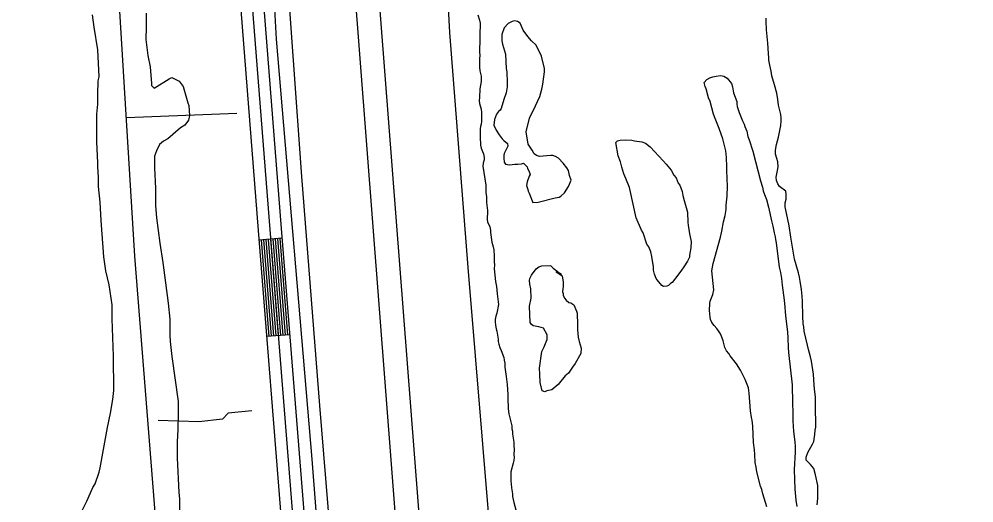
# Model space of a CAD drawing. Extents: x 3161665 to 3199565, y 885729 to 911164.
# Drawn here: x 3173180 to 3174412, y 902322 to 902946 of the extents above; entities that cross this region are included whole.
import ezdxf

# ---------------------------------------------------------------- set-up
doc = ezdxf.new("R2010")
doc.units = 0
for name, color, linetype in [('V-LEVE-TOET', 7, 'Continuous'), ('V-ROAD-CNTR', 7, 'Continuous'), ('V-SITE-VEGE', 7, 'Continuous'), ('V-SURV-LINE', 7, 'Continuous'), ('V-TOPO-SHOR', 7, 'Continuous')]:
    doc.layers.add(name, color=color, linetype=linetype)

msp = doc.modelspace()

# ---------------------------------------------------------------- linework, layer by layer
at = {"layer": 'V-LEVE-TOET'}
for points in [[(3173810.1, 900089.9), (3173807.1, 900106.1), (3173803.8, 900121.4), (3173745.4, 900394.8), (3173728.8, 900487.9), (3173714.8, 900641.8), (3173698.4, 900852.1), (3173677.1, 901087.3), (3173656.7, 901331.3), (3173640.9, 901571.6), (3173616.4, 901872.7), (3173591.8, 902154.6), (3173567.8, 902447.5), (3173544.5, 902742.6), (3173523, 903042.3), (3173499.7, 903336.4), (3173482.1, 903539.8)], [(3173703.9, 903532.8), (3173710.3, 903393.3), (3173722.4, 903167.1), (3173735.2, 902928.4), (3173758.7, 902625.4), (3173787.4, 902283.3), (3173809.6, 902003.7), (3173829.6, 901722.9), (3173846.6, 901450.5), (3173873.3, 901107.6), (3173900.6, 900778.6), (3173914.1, 900497.8), (3173923.7, 900432.5), (3173931.7, 900388.1), (3173948.7, 900320.7), (3173981.1, 900202.6), (3174022.8, 900044.2), (3174044.2, 899994.1), (3174053.3, 899972.2), (3174060, 899959.5), (3174068.6, 899947.7), (3174081.8, 899934.8), (3174128.5, 899896.5), (3174300.1, 899740)]]:
    msp.add_lwpolyline(points, dxfattribs=at)
at = {"layer": 'V-ROAD-CNTR'}
for p, q in [((3173519.1, 902663.2), (3173489.2, 902660.8)), ((3173529, 902538.6), (3173499.1, 902536.2))]:
    msp.add_line(p, q, dxfattribs=at)
for points in [[(3172866.1, 905009.4), (3173059.2, 904696.4), (3173271.3, 904357.4), (3173301.9, 904300.8), (3173323.1, 904255), (3173343.2, 904203.5), (3173359.2, 904153.1), (3173382.5, 904082.1), (3173390.1, 904052.4), (3173396.7, 903993.5), (3173420.3, 903725.8), (3173503.1, 902674.3), (3173566.1, 901884.6), (3173627.7, 901143), (3173662.2, 900710.5), (3173675.7, 900556.2), (3173688, 900442.9), (3173698.8, 900368.4), (3173714.8, 900280.9), (3173766.8, 900043), (3173909.7, 899439.9), (3174126.6, 898520.5), (3174367.6, 897523.3), (3174641.1, 896384.5)], [(3172853.2, 905001.7), (3173046.5, 904688.4), (3173258.3, 904349.8), (3173288.5, 904294), (3173309.3, 904249.1), (3173329, 904198.5), (3173344.9, 904148.5), (3173368.1, 904077.9), (3173375.3, 904049.7), (3173381.7, 903992), (3173405.4, 903724.5), (3173488.2, 902673.2), (3173551.1, 901883.4), (3173612.7, 901141.7), (3173647.3, 900709.3), (3173660.7, 900554.7), (3173673.1, 900441), (3173684, 900366), (3173700.1, 900277.9), (3173752.2, 900039.7), (3173895.1, 899436.4), (3174112, 898517), (3174353, 897519.8), (3174626.5, 896381.1)], [(3173330.7, 904274.3), (3173336.9, 904260.9), (3173357.3, 904208.5), (3173373.5, 904157.7), (3173396.9, 904086.3), (3173404.9, 904055.1), (3173411.6, 903995), (3173435.3, 903727), (3173518.1, 902675.5), (3173581, 901885.9), (3173642.6, 901144.2), (3173677.2, 900711.8), (3173690.6, 900557.6), (3173702.9, 900444.8), (3173713.6, 900370.9), (3173729.5, 900283.9), (3173781.5, 900046.4), (3173924.3, 899443.3), (3174141.2, 898524), (3174382.2, 897526.8), (3174655.7, 896387.9), (3174851.9, 895524.4), (3174955.2, 895029.6)], [(3173492.2, 902661), (3173502.1, 902536.4)], [(3173495.1, 902661.3), (3173505.1, 902536.7)], [(3173498.1, 902661.5), (3173508.1, 902536.9)], [(3173501.1, 902661.7), (3173511.1, 902537.1)], [(3173504.1, 902662), (3173514.1, 902537.4)], [(3173507.1, 902662.2), (3173517, 902537.6)], [(3173510.1, 902662.4), (3173520, 902537.8)], [(3173513.1, 902662.7), (3173523, 902538.1)], [(3173516.1, 902662.9), (3173526, 902538.3)]]:
    msp.add_lwpolyline(points, dxfattribs=at)
at = {"layer": 'V-SITE-VEGE'}
for points in [[(3173261, 902312), (3173267, 902324), (3173274.9, 902341.4), (3173277.6, 902346.1), (3173282.9, 902361.4), (3173284.2, 902366.8), (3173293.5, 902418.9), (3173297.4, 902437.6), (3173300.7, 902454.9), (3173302, 902466.9), (3173301.3, 902511), (3173299.8, 902559), (3173299.8, 902577.1), (3173295.7, 902603.1), (3173291.7, 902621.1), (3173289, 902639.1), (3173285.5, 902685.8), (3173284.1, 902709.8), (3173282.1, 902729.9), (3173282.1, 902741.9), (3173281.4, 902755.2), (3173281.3, 902760.6), (3173280, 902787.3), (3173279.9, 902823.3), (3173281.2, 902836), (3173281.2, 902848.7), (3173281.8, 902866), (3173283.1, 902871.4), (3173281, 902906.1), (3173276.3, 902935.4), (3173274.3, 902951.4)], [(3173343.8, 902953.6), (3173343.8, 902935.6), (3173343.2, 902919.6), (3173345.9, 902898.9), (3173348.6, 902884.2), (3173350.6, 902862.9), (3173350.6, 902860.2), (3173354, 902856.9), (3173373.3, 902868.9), (3173376.6, 902870.3), (3173386, 902865.6), (3173391.4, 902859), (3173397.4, 902837.6), (3173398.8, 902834.3), (3173399.4, 902821.6), (3173398.1, 902815.6), (3173393.5, 902808.9), (3173388.1, 902805.6), (3173371.5, 902791.5), (3173366.1, 902788.2), (3173360.8, 902784.2), (3173356.8, 902776.1), (3173354.2, 902768.8), (3173354.2, 902754.1), (3173355.6, 902727.4), (3173355.7, 902705.4), (3173357, 902689.4), (3173361.1, 902656.7), (3173365.2, 902632), (3173372, 902579.3), (3173374, 902558.6), (3173374, 902537.9), (3173374.7, 902529.9), (3173376.8, 902510.6), (3173384.9, 902452.5), (3173384.9, 902437.2), (3173384.3, 902415.8), (3173383.7, 902401.1), (3173383.7, 902379.8), (3173385.8, 902335)], [(3173842.9, 902709.1), (3173849.5, 902709.8), (3173871.5, 902715.2), (3173876.9, 902715.9), (3173878.9, 902717.2), (3173883.5, 902721.9), (3173888.9, 902729.9), (3173892.2, 902738), (3173890.2, 902744), (3173888.8, 902750.6), (3173886.8, 902754), (3173882.1, 902760), (3173876.1, 902766.6), (3173872.1, 902768.6), (3173868.8, 902769.9), (3173866.1, 902769.9), (3173860.8, 902769.3), (3173851.4, 902768.6), (3173847.4, 902769.9), (3173844.7, 902771.9), (3173842, 902776.6), (3173836.7, 902784.6), (3173834, 902800.6), (3173838.6, 902817.9), (3173840.6, 902822.6), (3173843.3, 902827.3), (3173851.9, 902846), (3173854.6, 902855.3), (3173855.9, 902862), (3173857.8, 902878), (3173857.8, 902882), (3173853.8, 902898.1), (3173847.1, 902912.1), (3173841.1, 902918), (3173836.4, 902923.4), (3173830.4, 902931.4), (3173826.3, 902940.7), (3173823, 902942.7), (3173819.7, 902943.4), (3173816.3, 902942.7), (3173811, 902940), (3173805.7, 902934.7), (3173803, 902926), (3173803, 902918), (3173803.7, 902913.3), (3173807.7, 902900.6), (3173808.4, 902881.9), (3173809.1, 902877.9), (3173809.8, 902863.9), (3173809.8, 902858.6), (3173808.5, 902850.6), (3173805.2, 902841.9), (3173801.9, 902830.5), (3173800.6, 902828.5), (3173798.6, 902826.5), (3173795.9, 902823.2), (3173793.2, 902816.5), (3173792.6, 902809.1), (3173795.3, 902802.5), (3173799.3, 902796.5), (3173803.3, 902791.2), (3173805.3, 902789.2), (3173810, 902785.2), (3173810.7, 902781.8), (3173806, 902772.5), (3173805.4, 902770.5), (3173805.4, 902766.5), (3173806, 902761.1), (3173807.4, 902758.5), (3173812.7, 902757.8), (3173819.4, 902758.5), (3173823.4, 902758.5), (3173828.1, 902759.2), (3173830.7, 902759.8), (3173835.4, 902755.2), (3173836.1, 902753.2), (3173838.1, 902749.2), (3173839.4, 902745.2), (3173838.1, 902743.2), (3173835.5, 902735.8), (3173834.8, 902731.2), (3173836.2, 902725.8), (3173836.8, 902723.8), (3173838.2, 902721.1), (3173842.9, 902709.1)], [(3174210, 902319.2), (3174210.6, 902327.5), (3174210.9, 902333.1), (3174210.6, 902344), (3174207.8, 902357.8), (3174205.5, 902366.1), (3174201.5, 902371.4), (3174198.7, 902373.7), (3174195.5, 902376.7), (3174195.5, 902380.7), (3174198, 902386.9), (3174204, 902397.6), (3174205.4, 902400.8), (3174206.8, 902409.8), (3174207.4, 902415.6), (3174208.1, 902419.5), (3174208.1, 902425.5), (3174208.3, 902429.7), (3174207.8, 902438), (3174207.6, 902458.6), (3174207.1, 902465), (3174206.4, 902468.7), (3174206.2, 902473.6), (3174205, 902487.9), (3174202.4, 902504.6), (3174201.2, 902510.1), (3174198.7, 902519.8), (3174197.5, 902525.1), (3174193.1, 902543.1), (3174192.6, 902548.7), (3174191.9, 902552.6), (3174191.2, 902562.8), (3174191.1, 902581.3), (3174190.6, 902588.2), (3174189.7, 902597), (3174187.8, 902607.6), (3174187.1, 902612.9), (3174185.7, 902618.7), (3174180.6, 902636.2), (3174178.5, 902649.2), (3174175.7, 902664.4), (3174173.6, 902679), (3174172.2, 902687.5), (3174168.7, 902703.7), (3174168.7, 902708.8), (3174169.8, 902713.6), (3174169.8, 902719.9), (3174169.5, 902724), (3174161.4, 902729.8), (3174159.1, 902733.5), (3174157.5, 902737.6), (3174157, 902742), (3174158.9, 902750.6), (3174159.5, 902755.2), (3174159.1, 902761.9), (3174157.7, 902766.1), (3174156.3, 902771.6), (3174156, 902776.9), (3174157.4, 902783.9), (3174160.1, 902793.6), (3174162.9, 902808.6), (3174163.6, 902814.4), (3174163.3, 902818.5), (3174162.9, 902822.9), (3174160.1, 902834.7), (3174159.3, 902841.9), (3174157.7, 902850.2), (3174154.9, 902861), (3174151.4, 902872.8), (3174150.7, 902878.6), (3174148.6, 902886.4), (3174147.7, 902892.7), (3174147.7, 902895.7), (3174147, 902901.5), (3174146, 902914.6), (3174144.4, 902932.2), (3174143.9, 902943), (3174143.9, 902947.2)], [(3174083.5, 902542.4), (3174080.3, 902546.8), (3174076.8, 902550.7), (3174073.8, 902554.6), (3174072.4, 902558.1), (3174071.7, 902561.1), (3174070.7, 902569.7), (3174071.2, 902578.9), (3174071.9, 902582.1), (3174075.1, 902590.7), (3174076.5, 902596.7), (3174074.1, 902621), (3174075.7, 902630.7), (3174085.3, 902664.7), (3174086.9, 902672.3), (3174089, 902684.3), (3174091.3, 902692.6), (3174092.4, 902700), (3174092.6, 902705.6), (3174093.5, 902717.2), (3174094.2, 902730.8), (3174093.9, 902739.3), (3174093.2, 902751.4), (3174093.2, 902755.3), (3174092.7, 902767.5), (3174091.8, 902775.8), (3174089.7, 902784.6), (3174088.3, 902791.3), (3174083.2, 902804.9), (3174078.1, 902817.4), (3174076.2, 902823.4), (3174071.8, 902839.4), (3174069.7, 902844.4), (3174066.4, 902855.8), (3174065.2, 902859), (3174064.1, 902864.1), (3174067.5, 902868), (3174071.5, 902869.9), (3174075.4, 902871.3), (3174079.3, 902872.2), (3174084.9, 902872.9), (3174089.5, 902872.2), (3174093.9, 902869.7), (3174099.2, 902862.8), (3174100.8, 902858.4), (3174101.8, 902850.5), (3174106, 902839.4)], [(3174106, 902839.4), (3174106, 902836.4), (3174106.7, 902833.2), (3174109, 902825.3), (3174113.6, 902814.5), (3174115.7, 902810.1), (3174116.7, 902807.1), (3174119, 902801.3), (3174120.6, 902794.4), (3174122.3, 902790), (3174126.9, 902775.5), (3174136.9, 902737.4), (3174139.3, 902729), (3174140.4, 902724.2), (3174141.8, 902719.6), (3174144.4, 902712.9), (3174147.2, 902703.2), (3174150.9, 902685.6), (3174152.8, 902678.5), (3174154.2, 902669.9), (3174155.6, 902664.8), (3174156, 902661.6), (3174157, 902657.4), (3174161, 902625.6), (3174162.6, 902618.9), (3174163.8, 902611), (3174164.7, 902602.5), (3174167.3, 902583.3), (3174168.3, 902574.3), (3174168.5, 902568.3), (3174169.4, 902559), (3174171.6, 902542.4), (3174172, 902534.1), (3174172.3, 902522), (3174172.8, 902515.6), (3174177.5, 902473.8), (3174178.2, 902450.4), (3174178.5, 902438.4), (3174178.3, 902434), (3174178.5, 902427.5), (3174179.5, 902413.9), (3174181.1, 902400.5), (3174181.4, 902394.3), (3174181.4, 902387.1), (3174180.3, 902364.9), (3174180.8, 902351.7), (3174181, 902339.5), (3174182.4, 902325.4), (3174183.6, 902317.1)], [(3173985.1, 902670.1), (3173983.1, 902673.4), (3173976.4, 902689.4), (3173968.3, 902724.8), (3173967.6, 902728.8), (3173962.9, 902740.1), (3173960.2, 902746.1), (3173957.6, 902754.8), (3173956.2, 902761.5), (3173952.9, 902769.5), (3173950.1, 902786.8), (3173952.1, 902788.8), (3173955.5, 902789.5), (3173962.2, 902790.2), (3173970.8, 902789.5), (3173974.2, 902788.9), (3173983.5, 902787.5), (3173988.2, 902785.6), (3173994.2, 902780.9), (3174010.9, 902762.9), (3174014.9, 902758.9), (3174021.6, 902750.9), (3174025, 902744.3), (3174027.7, 902740.9), (3174030.4, 902734.3), (3174032.4, 902731.6), (3174035.7, 902723.6), (3174036.4, 902718.3), (3174038.4, 902711.6), (3174042.5, 902696.9), (3174043.1, 902683.6), (3174043.2, 902680.2), (3174045.2, 902668.9), (3174047.2, 902658.9), (3174046.6, 902650.9), (3174045.2, 902641.5), (3174045.2, 902638.8), (3174042.6, 902633.5), (3174037.9, 902626.2), (3174034.6, 902622.1), (3174030, 902615.5), (3174022.6, 902606.1), (3174020.6, 902604.8), (3174018, 902602.1), (3174016, 902601.4), (3174011.3, 902600.7), (3174009.3, 902602.1), (3174003.3, 902609.4), (3174001.9, 902611.4), (3173999.9, 902616.7), (3173998.6, 902622.1), (3173998.6, 902626.1), (3173996.5, 902639.4), (3173995.2, 902645.4), (3173992.5, 902652.1), (3173989.8, 902655.4), (3173985.1, 902670.1)], [(3173880.5, 902614.5), (3173881.8, 902606.4), (3173881.8, 902601.1), (3173881.2, 902593.8), (3173881.8, 902591.8), (3173881.8, 902589.8), (3173883.9, 902585.8), (3173885.9, 902583.1), (3173889.2, 902580.4), (3173891.9, 902579.8), (3173895.9, 902577.1), (3173899.2, 902569.1), (3173899.9, 902566.4), (3173899.9, 902561.1), (3173900.6, 902556.4), (3173900.6, 902545.1), (3173901.3, 902535.7), (3173902.7, 902529.7), (3173905.4, 902521.1), (3173904.7, 902514.4), (3173897.4, 902501.7), (3173894.1, 902497), (3173890.7, 902491.7), (3173888.7, 902489), (3173884.7, 902485.7), (3173875.4, 902474.3), (3173867.4, 902467.6), (3173860.8, 902466.2), (3173858.1, 902464.9), (3173854.8, 902466.2), (3173852.1, 902476.9), (3173852, 902487.6), (3173851.3, 902495.6), (3173854.6, 902517), (3173857.3, 902523), (3173859.9, 902529.6), (3173861.3, 902532.3), (3173861.3, 902538.3), (3173856.6, 902547), (3173850.6, 902549), (3173843.2, 902550.3), (3173840.5, 902552.3), (3173839.2, 902554.3), (3173838.5, 902575.7), (3173840.5, 902585.7), (3173840.4, 902597.7), (3173839.1, 902603.7), (3173838.4, 902608.4), (3173839.1, 902611), (3173841.1, 902615.7), (3173847.1, 902623.7), (3173850.4, 902626.4), (3173854.4, 902627.7), (3173865.7, 902627.8), (3173869.1, 902624.4), (3173879.8, 902616.5), (3173877.8, 902617.8), (3173875.8, 902618.4), (3173873.1, 902619.8), (3173880.5, 902614.5)], [(3174145, 902316.5), (3174139.9, 902333.6), (3174138.3, 902338.9), (3174136.6, 902343.3), (3174131.8, 902361.6), (3174131, 902367.8), (3174129.9, 902373.8), (3174129.4, 902384), (3174128.9, 902390.2), (3174127.5, 902399.7), (3174126.8, 902420.5), (3174125.8, 902428.3), (3174125.1, 902432), (3174124, 902440.6), (3174122.8, 902451.9), (3174122.3, 902463.2), (3174121.1, 902470.2), (3174116.9, 902480.8), (3174110.9, 902492.8), (3174105.6, 902501.1), (3174097.7, 902511.3), (3174095.8, 902514.3), (3174092.8, 902517.7), (3174090.5, 902522.3), (3174088.4, 902530.9), (3174086.8, 902535.7), (3174084.9, 902539.6), (3174083.5, 902542.4)], [(3173385.8, 902335), (3173386.5, 902327), (3173386.6, 902304.3)]]:
    msp.add_lwpolyline(points, dxfattribs=at)
at = {"layer": 'V-SURV-LINE'}
for points in [[(3173669.5, 902254.9), (3173521.3, 904170.6)], [(3173551.2, 904172.9), (3173699.4, 902257.2)]]:
    msp.add_lwpolyline(points, dxfattribs=at)
at = {"layer": 'V-TOPO-SHOR'}
msp.add_line((3173460.6, 902823.9), (3173318, 902818.3), dxfattribs=at)
for points in [[(3173437.8, 901270), (3173329.1, 902639.8), (3173260, 903763.6), (3173225.4, 904296.4)], [(3173363.3, 904242.9), (3173401, 904123.9), (3173426.9, 904006.5), (3173438.4, 903847.8), (3173467.1, 903467), (3173505, 903036.5), (3173511.5, 902920), (3173557.6, 902378), (3173597.8, 901857.1), (3173629.9, 901484.8), (3173641.3, 901329.5), (3173643.8, 901294.9), (3173678.3, 900872.8), (3173690.8, 900775.7), (3173712.9, 900465.8), (3173740.4, 900318.1), (3173758.8, 900226.9), (3173778.8, 900127.2), (3173796.5, 900112.8), (3173810.8, 900105.2), (3173815.9, 900101.8)], [(3173772, 902951.5), (3173773.9, 902944.5), (3173774.6, 902940.6), (3173774.8, 902936.9), (3173774.4, 902928.4), (3173774.4, 902920), (3173774.2, 902916.6), (3173774, 902907.3), (3173774, 902903.2), (3173774.2, 902899.2), (3173774, 902894.4), (3173774, 902883.8), (3173774.5, 902879.1), (3173775.9, 902872.4), (3173776.1, 902869), (3173775.9, 902865.3), (3173774.3, 902855.8), (3173774.1, 902844.9), (3173773.6, 902840.8), (3173774.1, 902837.1), (3173776.2, 902829.5), (3173776.7, 902825.3), (3173776.7, 902817.4), (3173776.5, 902813.7), (3173776, 902810.5), (3173775.1, 902807.3), (3173774.9, 902804.3), (3173774.9, 902797.1), (3173774.7, 902794.1), (3173775.4, 902783), (3173776.3, 902779.3), (3173777.9, 902775.2), (3173779.1, 902771.9), (3173780, 902767.5), (3173779.8, 902764.1), (3173778.7, 902759.9), (3173778.2, 902756.2), (3173782, 902731.5), (3173782.2, 902722), (3173782.9, 902716.5), (3173783.2, 902713), (3173783.2, 902709.3), (3173784.4, 902698.7), (3173784.4, 902694), (3173783.9, 902691), (3173783.9, 902687.3), (3173784.2, 902684.1), (3173787.2, 902677.9), (3173788.1, 902673.5), (3173788.1, 902670.5), (3173789.8, 902658), (3173791.4, 902652.2), (3173792.3, 902648.1), (3173793, 902640.5), (3173793.1, 902632.6), (3173793.3, 902628.9), (3173793.1, 902623.6), (3173794.7, 902607.4), (3173795.7, 902600.9), (3173796.6, 902591.5), (3173798.3, 902577.8), (3173796.2, 902566.3), (3173795.1, 902562.8), (3173794.1, 902558.4)], [(3174162.9, 902822.9), (3174160.1, 902834.7), (3174159.3, 902841.9), (3174157.7, 902850.2), (3174154.9, 902861), (3174151.4, 902872.8), (3174150.7, 902878.6), (3174148.6, 902886.4), (3174147.7, 902892.7), (3174147.7, 902895.7), (3174147, 902901.5), (3174146, 902914.6), (3174144.4, 902932.2), (3174143.9, 902943), (3174143.9, 902947.2)], [(3174083.5, 902542.4), (3174080.3, 902546.8), (3174076.8, 902550.7), (3174073.8, 902554.6), (3174072.4, 902558.1), (3174071.7, 902561.1), (3174070.7, 902569.7), (3174071.2, 902578.9), (3174071.9, 902582.1), (3174075.1, 902590.7), (3174076.5, 902596.7), (3174074.1, 902621), (3174075.7, 902630.7), (3174085.3, 902664.7), (3174086.9, 902672.3), (3174089, 902684.3), (3174091.3, 902692.6), (3174092.4, 902700), (3174092.6, 902705.6), (3174093.5, 902717.2), (3174094.2, 902730.8), (3174093.9, 902739.3), (3174093.2, 902751.4), (3174093.2, 902755.3), (3174092.7, 902767.5), (3174091.8, 902775.8), (3174089.7, 902784.6), (3174088.3, 902791.3), (3174083.2, 902804.9), (3174078.1, 902817.4), (3174076.2, 902823.4), (3174071.8, 902839.4), (3174069.7, 902844.4), (3174066.4, 902855.8), (3174065.2, 902859), (3174064.1, 902864.1), (3174067.5, 902868), (3174071.5, 902869.9), (3174075.4, 902871.3), (3174079.3, 902872.2), (3174084.9, 902872.9), (3174089.5, 902872.2), (3174093.9, 902869.7), (3174099.2, 902862.8), (3174100.8, 902858.4), (3174101.8, 902850.5), (3174106, 902839.4)], [(3174106, 902839.4), (3174106, 902836.4), (3174106.7, 902833.2), (3174109, 902825.3), (3174113.6, 902814.5), (3174115.7, 902810.1), (3174116.7, 902807.1), (3174119, 902801.3), (3174120.6, 902794.4), (3174122.3, 902790), (3174126.9, 902775.5), (3174136.9, 902737.4), (3174139.3, 902729), (3174140.4, 902724.2), (3174141.8, 902719.6), (3174144.4, 902712.9), (3174147.2, 902703.2), (3174150.9, 902685.6), (3174152.8, 902678.5), (3174154.2, 902669.9), (3174155.6, 902664.8), (3174156, 902661.6), (3174157, 902657.4), (3174161, 902625.6), (3174162.6, 902618.9), (3174163.8, 902611), (3174164.7, 902602.5), (3174167.3, 902583.3), (3174168.3, 902574.3), (3174168.5, 902568.3), (3174169.4, 902559), (3174171.6, 902542.4), (3174172, 902534.1), (3174172.3, 902522), (3174172.8, 902515.6), (3174177.5, 902473.8), (3174178.2, 902450.4), (3174178.5, 902438.4), (3174178.3, 902434), (3174178.5, 902427.5), (3174179.5, 902413.9), (3174181.1, 902400.5), (3174181.4, 902394.3), (3174181.4, 902387.1), (3174180.3, 902364.9), (3174180.8, 902351.7), (3174181, 902339.5), (3174182.4, 902325.4), (3174183.6, 902317.1)], [(3174210, 902319.2), (3174210.6, 902327.5), (3174210.9, 902333.1), (3174210.6, 902344), (3174207.8, 902357.8), (3174205.5, 902366.1), (3174201.5, 902371.4), (3174198.7, 902373.7), (3174195.5, 902376.7), (3174195.5, 902380.7), (3174198, 902386.9), (3174204, 902397.6), (3174205.4, 902400.8), (3174206.8, 902409.8), (3174207.4, 902415.6), (3174208.1, 902419.5), (3174208.1, 902425.5), (3174208.3, 902429.7), (3174207.8, 902438), (3174207.6, 902458.6), (3174207.1, 902465), (3174206.4, 902468.7), (3174206.2, 902473.6), (3174205, 902487.9), (3174202.4, 902504.6), (3174201.2, 902510.1), (3174198.7, 902519.8), (3174197.5, 902525.1), (3174193.1, 902543.1), (3174192.6, 902548.7), (3174191.9, 902552.6), (3174191.2, 902562.8), (3174191.1, 902581.3), (3174190.6, 902588.2), (3174189.7, 902597), (3174187.8, 902607.6), (3174187.1, 902612.9), (3174185.7, 902618.7), (3174180.6, 902636.2), (3174178.5, 902649.2), (3174175.7, 902664.4), (3174173.6, 902679), (3174172.2, 902687.5), (3174168.7, 902703.7), (3174168.7, 902708.8), (3174169.8, 902713.6), (3174169.8, 902719.9), (3174169.5, 902724), (3174161.4, 902729.8), (3174159.1, 902733.5), (3174157.5, 902737.6), (3174157, 902742), (3174158.9, 902750.6), (3174159.5, 902755.2), (3174159.1, 902761.9), (3174157.7, 902766.1), (3174156.3, 902771.6), (3174156, 902776.9), (3174157.4, 902783.9), (3174160.1, 902793.6), (3174162.9, 902808.6), (3174163.6, 902814.4), (3174163.3, 902818.5), (3174162.9, 902822.9)], [(3173794.1, 902558.4), (3173794.2, 902555.2), (3173794.6, 902550.8), (3173795.3, 902546.4), (3173796.3, 902543.4), (3173797.9, 902533), (3173798.1, 902529.8), (3173798.8, 902526.3), (3173800, 902522.1), (3173801.9, 902518.2), (3173805.3, 902509.2), (3173805.6, 902506), (3173806.5, 902501.8), (3173806.5, 902496.7), (3173808.4, 902484.7), (3173809.8, 902474.3), (3173810.5, 902461.4), (3173810.6, 902453.5), (3173811, 902447.1), (3173811, 902443.1), (3173811.7, 902436.4), (3173814.1, 902427.9), (3173815.7, 902421.2), (3173815.9, 902417.3), (3173816.4, 902414.3), (3173816.7, 902410.3), (3173818.3, 902399.9), (3173818.3, 902394.9), (3173818.5, 902390.9), (3173818.3, 902383.5), (3173818.6, 902380.5), (3173818.1, 902376.6), (3173817.4, 902373.1), (3173814.5, 902361.6), (3173814.5, 902349.8), (3173814.7, 902346.1), (3173815.4, 902341.2), (3173816.4, 902333.4), (3173816.4, 902330.1), (3173818.2, 902322.1), (3173820.8, 902312.6)], [(3174145, 902316.5), (3174139.9, 902333.6), (3174138.3, 902338.9), (3174136.6, 902343.3), (3174131.8, 902361.6), (3174131, 902367.8), (3174129.9, 902373.8), (3174129.4, 902384), (3174128.9, 902390.2), (3174127.5, 902399.7), (3174126.8, 902420.5), (3174125.8, 902428.3), (3174125.1, 902432), (3174124, 902440.6), (3174122.8, 902451.9), (3174122.3, 902463.2), (3174121.1, 902470.2), (3174116.9, 902480.8), (3174110.9, 902492.8), (3174105.6, 902501.1), (3174097.7, 902511.3), (3174095.8, 902514.3), (3174092.8, 902517.7), (3174090.5, 902522.3), (3174088.4, 902530.9), (3174086.8, 902535.7), (3174084.9, 902539.6), (3174083.5, 902542.4)], [(3173480, 902440.6), (3173449.6, 902437.3), (3173442, 902429.7), (3173411.6, 902426.4), (3173359.3, 902428.2)]]:
    msp.add_lwpolyline(points, dxfattribs=at)

doc.saveas('drawing.dxf')
